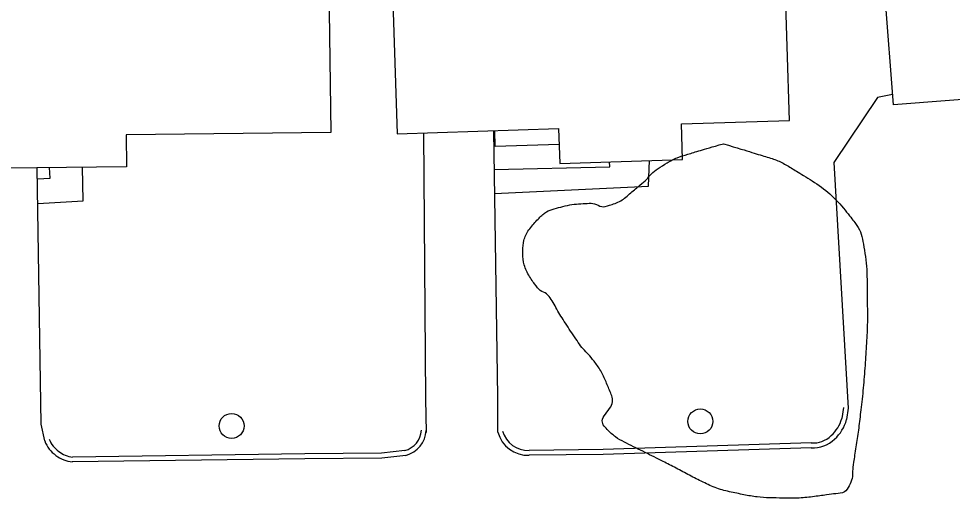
# Model space of a CAD drawing. Extents: x 2145380 to 2156929, y 139568 to 149130.
# Drawn here: x 2149353.9 to 2149468.3, y 143398 to 143456.9 of the extents above; entities that cross this region are included whole.
import ezdxf

# ---------------------------------------------------------------- set-up
doc = ezdxf.new("R2010")
doc.units = 0
for name, color, linetype in [('Default', 7, 'Continuous'), ('TOPO_Asphalt', 7, 'Continuous'), ('TOPO_Building', 7, 'Continuous'), ('TOPO_Curb Back', 7, 'Continuous'), ('TOPO_Sidewalk', 7, 'Continuous'), ('TOPO_Tree Line', 7, 'Continuous'), ('TOPO_Wall Freestanding', 7, 'Continuous'), ('TOPO_Water Meter', 7, 'Continuous')]:
    doc.layers.add(name, color=color, linetype=linetype)

# ---------------------------------------------------------------- blocks, each defined once
blk = doc.blocks.new('WTRMTR')
at = {"layer": 'Default'}
blk.add_circle((0, 0), 3.89, dxfattribs=at)

msp = doc.modelspace()

# ---------------------------------------------------------------- linework, layer by layer
at = {"layer": 'TOPO_Asphalt'}
for points in [[(2149461.01, 143447.57), (2149459.15, 143447.2), (2149453.79, 143439.24), (2149455.57, 143409.08)], [(2149403.49, 143442.85), (2149403.74, 143410.22), (2149403.83, 143406.08)], [(2149412.6, 143406.11), (2149412.62, 143410.47), (2149412.11, 143443.13)], [(2149357.08, 143405.05), (2149356.65, 143407.11), (2149356.16, 143438.58)]]:
    msp.add_lwpolyline(points, dxfattribs=at)
at = {"layer": 'TOPO_Building'}
for points in [[(2149496.64, 143490.02), (2149499.3, 143455.03), (2149473.86, 143453.09), (2149474.3, 143447.32), (2149461.11, 143446.32), (2149459.09, 143472.83), (2149470.82, 143473.72), (2149469.73, 143487.97)], [(2149447.5, 143471.68), (2149399.4, 143470.14), (2149400.28, 143442.75), (2149420.07, 143443.38), (2149420.2, 143439.1), (2149435.27, 143439.58), (2149435.13, 143443.96), (2149448.38, 143444.38)], [(2149392.13, 143442.92), (2149367.07, 143442.61), (2149367.12, 143438.71), (2149345.03, 143438.44), (2149344.7, 143465.27), (2149355.59, 143465.4), (2149355.54, 143469.3), (2149391.8, 143469.75)]]:
    msp.add_lwpolyline(points, close=True, dxfattribs=at)
at = {"layer": 'TOPO_Curb Back'}
for points in [[(2149454.97, 143409.17), (2149454.77, 143407.8)], [(2149455.57, 143409.08), (2149455.36, 143407.67)], [(2149401.23, 143403.88), (2149398.38, 143403.55), (2149388.97, 143403.46), (2149360.49, 143403.08)], [(2149451.03, 143404.82), (2149425.51, 143404.01), (2149416.45, 143403.89)], [(2149451.02, 143404.22), (2149425.53, 143403.41), (2149416.46, 143403.29)], [(2149401.34, 143403.28), (2149398.42, 143402.95), (2149388.97, 143402.86), (2149360.46, 143402.48)]]:
    msp.add_lwpolyline(points, dxfattribs=at)
for centre, radius, start, end in [((2149450.64, 143408.89), 4.27, 311.7942, 345.1753), ((2149450.64, 143408.89), 4.87, 311.9342, 345.5762), ((2149400.51, 143406.52), 2.74, 285.1088, 356.8632), ((2149400.51, 143406.52), 3.34, 284.3069, 356.8601), ((2149416.3, 143407.09), 3.2, 194.8602, 272.5562), ((2149360.61, 143406.37), 3.77, 200.5476, 235.0512), ((2149360.61, 143406.37), 3.17, 200.5492, 235.2972), ((2149416.3, 143407.09), 3.8, 194.8587, 272.412), ((2149451.27, 143407.99), 3.78, 266.1732, 313.9055), ((2149451.27, 143407.99), 3.18, 265.6645, 314.0926), ((2149360.87, 143406.42), 3.96, 232.3713, 264.1357), ((2149360.87, 143406.42), 3.36, 232.1313, 263.5648)]:
    msp.add_arc(centre, radius, start, end, dxfattribs=at)
at = {"layer": 'TOPO_Sidewalk'}
for points in [[(2149412.23, 143435.41), (2149431.1, 143436.32), (2149431.2, 143439.45)], [(2149356.18, 143437.21), (2149357.74, 143437.29), (2149357.67, 143438.6)], [(2149356.23, 143434.2), (2149361.8, 143434.54), (2149361.73, 143438.65)], [(2149412.18, 143438.38), (2149426.34, 143438.7), (2149426.3, 143439.3)]]:
    msp.add_lwpolyline(points, dxfattribs=at)
at = {"layer": 'TOPO_Tree Line'}
msp.add_open_spline([(2149440.27, 143441.53), (2149438.81, 143441.1), (2149437.34, 143440.67), (2149435.88, 143440.23), (2149434.57, 143439.85), (2149433.35, 143439.21), (2149432.21, 143438.43), (2149431.42, 143437.89), (2149430.86, 143437.11), (2149430.12, 143436.51), (2149428.89, 143435.5), (2149427.75, 143434.44), (2149426.21, 143433.94), (2149425.35, 143433.67), (2149424.48, 143434.26), (2149423.62, 143434.21), (2149422.52, 143434.15), (2149421.43, 143434.05), (2149420.33, 143433.76), (2149419.25, 143433.48), (2149418.35, 143433.12), (2149417.46, 143432.17), (2149416.33, 143430.96), (2149415.72, 143429.67), (2149415.69, 143428.38), (2149415.67, 143427.02), (2149416.24, 143425.55), (2149417.19, 143424.23), (2149417.76, 143423.44), (2149418.67, 143423.18), (2149419.13, 143422.44), (2149419.64, 143421.64), (2149420.09, 143420.78), (2149420.61, 143419.98), (2149421.22, 143419.02), (2149421.85, 143418.06), (2149422.49, 143417.12), (2149423.04, 143416.32), (2149423.77, 143415.69), (2149424.36, 143414.9), (2149425.29, 143413.69), (2149425.89, 143412.29), (2149426.45, 143410.93), (2149427.01, 143409.56), (2149424.92, 143407.58), (2149426.05, 143406.44), (2149427.01, 143405.47), (2149428.12, 143404.92), (2149429.26, 143404.34), (2149430.38, 143403.78), (2149431.51, 143403.23), (2149432.63, 143402.67), (2149434.28, 143401.83), (2149435.9, 143400.94), (2149437.56, 143400.1), (2149439.22, 143399.27), (2149441, 143398.8), (2149442.83, 143398.45), (2149444.39, 143398.14), (2149445.94, 143398.07), (2149447.5, 143398.04), (2149449.34, 143397.99), (2149451.19, 143398.19), (2149453.04, 143398.45), (2149453.99, 143398.59), (2149455.22, 143398.65), (2149455.68, 143399.57), (2149456.12, 143400.45), (2149456.07, 143401.36), (2149456.2, 143402.26), (2149456.5, 143404.33), (2149456.83, 143406.39), (2149457.07, 143408.47), (2149457.39, 143411.22), (2149457.61, 143413.97), (2149457.78, 143416.73), (2149457.94, 143419.32), (2149457.9, 143421.92), (2149457.88, 143424.51), (2149457.86, 143426.1), (2149457.7, 143427.67), (2149457.42, 143429.25), (2149457.21, 143430.44), (2149456.68, 143431.5), (2149455.9, 143432.48), (2149454.09, 143434.76), (2149452.07, 143436.43), (2149449.68, 143437.88), (2149448.39, 143438.66), (2149447.13, 143439.43), (2149445.72, 143439.86), (2149443.9, 143440.42), (2149442.09, 143440.98), (2149440.27, 143441.53)], degree=3, dxfattribs=at)
at = {"layer": 'TOPO_Wall Freestanding'}
msp.add_lwpolyline([(2149420.13, 143441.42), (2149412.31, 143441.18), (2149412.26, 143443.13)], dxfattribs=at)

# ---------------------------------------------------------------- block references
at = {"layer": 'TOPO_Water Meter', "xscale": 0.39370000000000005, "yscale": 0.3937000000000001}
for p in [(2149379.99, 143406.9), (2149437.44, 143407.45)]:
    msp.add_blockref('WTRMTR', p, dxfattribs=at)

doc.saveas('drawing.dxf')
